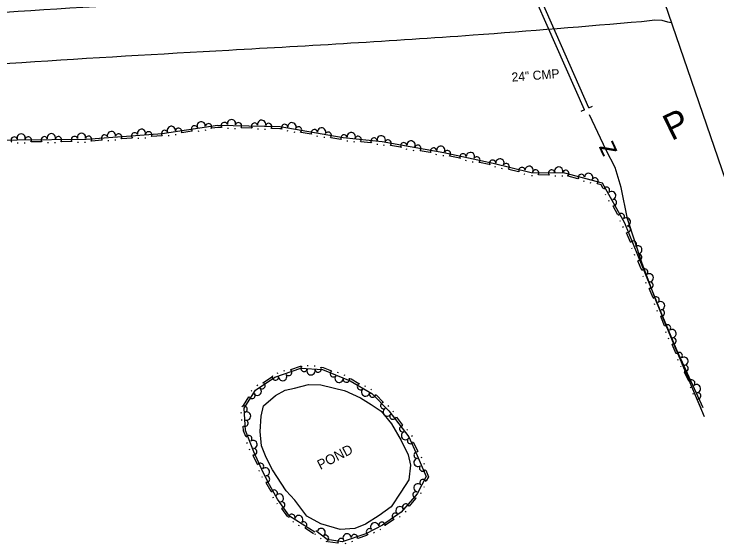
# Model space of a CAD drawing. Extents: x 2030130 to 2036320, y 723205 to 762423.
# Drawn here: x 2034679.9 to 2034966.6, y 760856.8 to 761073.1 of the extents above; entities that cross this region are included whole.
import ezdxf

# ---------------------------------------------------------------- set-up
doc = ezdxf.new("R2010")
doc.units = 0
for name, color, linetype in [('Draft_Station Labels Major', 7, 'Continuous'), ('Draft_Station Tics Major', 7, 'Continuous'), ('Draft_Station Tics Minor', 7, 'Continuous'), ('Old_Level_26', 7, 'Continuous'), ('Prop Alignment Horizontal', 7, 'Continuous'), ('Prop Alignment Vertical', 7, 'Continuous'), ('Prop Horizontal Alignment Ramp', 7, 'Continuous')]:
    doc.layers.add(name, color=color, linetype=linetype)

msp = doc.modelspace()

# ---------------------------------------------------------------- linework, layer by layer
at = {"layer": 'Draft_Station Labels Major'}
for points in [[(2034992.98, 761113.37), (2034965.16, 761096.91), (2034940.63, 761091.38), (2034996.55, 760928.45)], [(2034935.91, 761070.08), (2034941.31, 761070.71), (2034944.18, 761070.55), (2034946.42, 761069.9), (2034948.09, 761069.68)]]:
    msp.add_lwpolyline(points, dxfattribs=at)
for points in [[(2034092.04, 760960.15), (2034128.02, 760985.27), (2034167.72, 761010.14), (2034207.02, 761028.78), (2034238.75, 761041.08), (2034290.36, 761053.26), (2034339.84, 761057.27), (2034410.92, 761061), (2034496.35, 761063.49), (2034597.04, 761068.5), (2034676.22, 761073.92), (2034760.74, 761078.95), (2034860.07, 761085.08), (2034928.36, 761090.57)], [(2034112.77, 760944.64), (2034147.71, 760969.04), (2034185.56, 760992.74), (2034222.61, 761010.31), (2034251.75, 761021.61), (2034299.66, 761032.92), (2034346.78, 761036.74), (2034417.19, 761040.43), (2034502.59, 761042.92), (2034603.78, 761047.95), (2034683.1, 761053.38), (2034767.53, 761058.4), (2034867.13, 761064.56), (2034935.91, 761070.08)]]:
    msp.add_spline(points, degree=3, dxfattribs=at)
at = {"layer": 'Draft_Station Tics Major'}
for points in [[(2034960.97, 760912.39), (2034950.36, 760935.63), (2034944.18, 760950.57), (2034936.14, 760970.3), (2034929.05, 760987.78), (2034919.96, 761004.09), (2034904.59, 761008.13), (2034890.86, 761008.26), (2034875.3, 761012.14), (2034855.27, 761016.42), (2034830.08, 761020.88), (2034814.21, 761022.57), (2034788.46, 761027.1), (2034762.93, 761027.65), (2034740.36, 761024.2), (2034709.34, 761021.93), (2034681.11, 761021.64), (2034651.1, 761020.91)], [(2034752.43, 761025.22), (2034748.37, 761024.6)], [(2034755.33, 761025.25), (2034754.92, 761025.18)], [(2034758.17, 761025.68), (2034757.76, 761025.62)], [(2034764.46, 761026.8), (2034762.98, 761026.83), (2034760.54, 761026.46)], [(2034767.33, 761026.33), (2034766.92, 761026.34)], [(2034770.2, 761026.27), (2034769.79, 761026.27)], [(2034776.77, 761026.53), (2034772.67, 761026.62)], [(2034779.63, 761026.06), (2034779.22, 761026.07)], [(2034782.5, 761026), (2034782.09, 761026.01)], [(2034788.93, 761026.19), (2034788.37, 761026.28), (2034784.97, 761026.36)], [(2034791.69, 761025.29), (2034791.28, 761025.36)], [(2034794.51, 761024.79), (2034794.11, 761024.86)], [(2034801.05, 761024.05), (2034797.01, 761024.76)], [(2034715.66, 761021.57), (2034711.57, 761021.27)], [(2034718.55, 761021.37), (2034718.15, 761021.34)], [(2034721.41, 761021.58), (2034721.01, 761021.55)], [(2034727.93, 761022.47), (2034723.84, 761022.17)], [(2034730.82, 761022.27), (2034730.41, 761022.24)], [(2034733.69, 761022.48), (2034733.28, 761022.45)], [(2034740.2, 761023.37), (2034736.11, 761023.07)], [(2034743.16, 761023.38), (2034742.76, 761023.32)], [(2034746, 761023.82), (2034745.6, 761023.76)], [(2034803.81, 761023.15), (2034803.4, 761023.22)], [(2034806.63, 761022.65), (2034806.23, 761022.72)], [(2034813.17, 761021.92), (2034809.13, 761022.63)], [(2034681.59, 761020.41), (2034681.18, 761020.41)], [(2034684.46, 761020.44), (2034684.05, 761020.44)], [(2034691.02, 761020.92), (2034686.92, 761020.88)], [(2034693.89, 761020.54), (2034693.48, 761020.53)], [(2034696.76, 761020.57), (2034696.35, 761020.56)], [(2034703.32, 761021.04), (2034699.22, 761021)], [(2034706.2, 761020.66), (2034705.79, 761020.66)], [(2034709.07, 761020.69), (2034708.66, 761020.69)], [(2034816.02, 761021.14), (2034815.62, 761021.18)], [(2034818.88, 761020.84), (2034818.47, 761020.88)], [(2034825.45, 761020.55), (2034821.37, 761020.98)], [(2034828.26, 761019.84), (2034827.85, 761019.88)], [(2034831.02, 761019.47), (2034830.61, 761019.54)], [(2034837.55, 761018.72), (2034833.51, 761019.44)], [(2034840.3, 761017.82), (2034839.9, 761017.89)], [(2034843.13, 761017.32), (2034842.73, 761017.39)], [(2034849.66, 761016.58), (2034845.63, 761017.29)], [(2034852.42, 761015.67), (2034852.02, 761015.74)], [(2034855.2, 761015.17), (2034855.04, 761015.21), (2034854.84, 761015.24)], [(2034861.7, 761014.2), (2034857.69, 761015.06)], [(2034864.42, 761013.2), (2034864.02, 761013.29)], [(2034867.23, 761012.6), (2034866.83, 761012.69)], [(2034873.74, 761011.63), (2034869.73, 761012.49)], [(2034876.41, 761010.59), (2034876.01, 761010.69)], [(2034879.19, 761009.9), (2034878.79, 761010)], [(2034885.66, 761008.71), (2034881.68, 761009.7)], [(2034888.34, 761007.62), (2034887.94, 761007.72)], [(2034891.43, 761007.02), (2034891.02, 761007.02)], [(2034898, 761007.37), (2034893.9, 761007.41)], [(2034900.87, 761006.94), (2034900.46, 761006.94)], [(2034903.73, 761006.91), (2034903.32, 761006.91)], [(2034909.91, 761005.89), (2034905.94, 761006.93)], [(2034912.58, 761004.76), (2034912.18, 761004.86)], [(2034915.36, 761004.03), (2034914.96, 761004.13)], [(2034920.28, 761001.83), (2034919.41, 761003.38), (2034917.84, 761003.8)], [(2034921.32, 760999.12), (2034921.12, 760999.48)], [(2034922.72, 760996.62), (2034922.52, 760996.97)], [(2034926.27, 760991.08), (2034924.27, 760994.67)], [(2034927.31, 760988.38), (2034927.11, 760988.73)], [(2034928.48, 760985.93), (2034928.32, 760986.31)], [(2034931.32, 760980), (2034929.78, 760983.8)], [(2034932.02, 760977.19), (2034931.87, 760977.57)], [(2034933.1, 760974.53), (2034932.95, 760974.91)], [(2034935.95, 760968.6), (2034935.38, 760969.99), (2034934.41, 760972.4)], [(2034936.65, 760965.78), (2034936.5, 760966.16)], [(2034937.74, 760963.13), (2034937.58, 760963.51)], [(2034940.59, 760957.2), (2034939.04, 760961)], [(2034941.29, 760954.39), (2034941.14, 760954.77)], [(2034942.37, 760951.73), (2034942.22, 760952.11)], [(2034945.26, 760945.82), (2034943.69, 760949.61)], [(2034945.98, 760943.01), (2034945.82, 760943.39)], [(2034947.07, 760940.35), (2034946.92, 760940.73)], [(2034950, 760934.43), (2034949.61, 760935.3), (2034948.39, 760938.24)], [(2034799.51, 760929.61), (2034799.92, 760929.59)], [(2034802.38, 760929.47), (2034802.79, 760929.45)], [(2034950.82, 760931.65), (2034950.65, 760932.02)], [(2034802.54, 760861.66), (2034792.33, 760868.2), (2034787.43, 760875.08), (2034783.41, 760882.15), (2034781.02, 760887.22), (2034777.68, 760894.44), (2034774.34, 760903.14), (2034773.72, 760912.18), (2034778.38, 760919.58), (2034786.24, 760924.84), (2034796.87, 760928.5), (2034805.79, 760928.07), (2034817.07, 760923.41), (2034825.83, 760918.27), (2034832.8, 760911.12), (2034840.96, 760900.55), (2034844.4, 760892.87), (2034848.07, 760884.27), (2034844.31, 760877.31), (2034837.84, 760869.75), (2034830.16, 760864.51), (2034823.39, 760860.99), (2034813.74, 760857.71), (2034807.63, 760858.57), (2034802.98, 760862.14)], [(2034787.28, 760926.5), (2034787.67, 760926.64)], [(2034790, 760927.44), (2034790.39, 760927.57)], [(2034792.85, 760927.99), (2034796.75, 760929.33), (2034797.04, 760929.32)], [(2034805.23, 760928.92), (2034805.97, 760928.88), (2034809.34, 760927.49)], [(2034811.77, 760926.93), (2034812.15, 760926.77)], [(2034952.02, 760929.04), (2034951.85, 760929.41)], [(2034955.12, 760923.24), (2034953.41, 760926.97)], [(2034781.6, 760922.73), (2034785.01, 760925.01)], [(2034814.42, 760925.83), (2034814.8, 760925.68)], [(2034816.92, 760924.36), (2034817.43, 760924.15), (2034820.59, 760922.3)], [(2034778.99, 760921.47), (2034779.33, 760921.7)], [(2034822.92, 760921.4), (2034823.27, 760921.2)], [(2034955.94, 760920.46), (2034955.77, 760920.83)], [(2034776.64, 760919.13), (2034776.85, 760919.47)], [(2034825.39, 760919.95), (2034825.75, 760919.75)], [(2034957.13, 760917.85), (2034956.96, 760918.22)], [(2034773.48, 760913.36), (2034775.67, 760916.83)], [(2034827.56, 760917.67), (2034830.43, 760914.73)], [(2034960.23, 760912.05), (2034958.52, 760915.78)], [(2034832.44, 760913.25), (2034832.72, 760912.96)], [(2034772.62, 760910.1), (2034772.6, 760910.51)], [(2034834.44, 760911.01), (2034834.69, 760910.68)], [(2034772.82, 760907.24), (2034772.8, 760907.65)], [(2034835.87, 760908.48), (2034838.38, 760905.24)], [(2034774.42, 760900.63), (2034773.53, 760902.96), (2034773.4, 760904.81)], [(2034840.2, 760903.54), (2034840.45, 760903.22)], [(2034842.1, 760901.01), (2034842.27, 760900.64)], [(2034775.07, 760897.81), (2034774.92, 760898.19)], [(2034842.9, 760898.23), (2034844.58, 760894.49)], [(2034776.1, 760895.13), (2034775.95, 760895.51)], [(2034779.18, 760889.24), (2034777.46, 760892.96)], [(2034845.95, 760892.38), (2034846.11, 760892)], [(2034847.08, 760889.74), (2034847.24, 760889.36)], [(2034780.02, 760886.45), (2034779.9, 760886.7), (2034779.84, 760886.83)], [(2034847.83, 760886.94), (2034848.98, 760884.23), (2034848.05, 760882.52)], [(2034781.24, 760883.86), (2034781.07, 760884.23)], [(2034784.72, 760878.18), (2034782.69, 760881.76), (2034782.67, 760881.79)], [(2034847.25, 760880.16), (2034847.05, 760879.8)], [(2034785.78, 760875.48), (2034785.58, 760875.84)], [(2034843.73, 760875.38), (2034841.07, 760872.26)], [(2034845.88, 760877.63), (2034845.68, 760877.27)], [(2034787.41, 760872.98), (2034787.17, 760873.31)], [(2034791.55, 760867.87), (2034789.17, 760871.21)], [(2034839.78, 760870.13), (2034839.51, 760869.82)], [(2034834.84, 760866.71), (2034831.45, 760864.4)], [(2034837.44, 760867.99), (2034837.1, 760867.76)], [(2034793.93, 760865.71), (2034793.58, 760865.93)], [(2034796.35, 760864.16), (2034796, 760864.38)], [(2034802.09, 760860.97), (2034798.64, 760863.18)], [(2034802.96, 760860.6), (2034802.64, 760860.85)], [(2034826.89, 760861.42), (2034826.53, 760861.23)], [(2034829.44, 760862.74), (2034829.07, 760862.55)], [(2034805.24, 760858.86), (2034804.91, 760859.11)], [(2034817.98, 760857.85), (2034817.59, 760857.72)], [(2034824.15, 760860.46), (2034823.72, 760860.23), (2034820.18, 760859.03)], [(2034811.96, 760857.13), (2034807.9, 760857.71)], [(2034815.26, 760856.93), (2034814.88, 760856.8)]]:
    msp.add_lwpolyline(points, dxfattribs=at)
for centre, radius, start, end in [((2034768.6, 761028.35), 1.69, 344.7304, 192.8029), ((2034744.07, 761025.6), 1.69, 354.6605, 202.733), ((2034753.52, 761026.21), 1.3, 27.1317, 227.9282), ((2034756.23, 761027.46), 1.69, 354.6605, 202.733), ((2034759.2, 761027.08), 1.3, 329.4652, 170.2618), ((2034765.71, 761027.59), 1.3, 17.2016, 217.9982), ((2034771.45, 761027.47), 1.3, 319.5351, 160.3317), ((2034778.01, 761027.33), 1.3, 17.2016, 217.9982), ((2034780.9, 761028.09), 1.69, 344.7304, 192.8029), ((2034783.75, 761027.2), 1.3, 319.5351, 160.3317), ((2034790.29, 761026.78), 1.3, 8.4504, 209.247), ((2034793.26, 761027.09), 1.69, 335.9792, 184.0517), ((2034795.94, 761025.79), 1.3, 310.7839, 151.5805), ((2034682.8, 761022.48), 1.69, 346.5465, 194.619), ((2034695.1, 761022.6), 1.69, 346.5465, 194.619), ((2034707.41, 761022.73), 1.69, 346.5465, 194.619), ((2034719.63, 761023.5), 1.69, 350.156, 198.2284), ((2034722.55, 761022.89), 1.3, 324.9607, 165.7572), ((2034729.1, 761023.37), 1.3, 22.6271, 223.4237), ((2034731.9, 761024.4), 1.69, 350.156, 198.2284), ((2034734.82, 761023.79), 1.3, 324.9607, 165.7572), ((2034741.36, 761024.35), 1.3, 27.1317, 227.9282), ((2034747.03, 761025.22), 1.3, 329.4652, 170.2618), ((2034802.4, 761024.65), 1.3, 8.4504, 209.247), ((2034805.37, 761024.96), 1.69, 335.9792, 184.0517), ((2034808.06, 761023.65), 1.3, 310.7839, 151.5805), ((2034817.46, 761023.05), 1.69, 339.8954, 187.9679), ((2034679.94, 761021.61), 1.3, 19.8252, 220.6218), ((2034685.68, 761021.69), 1.3, 321.3513, 162.1478), ((2034692.24, 761021.75), 1.3, 19.0177, 219.8143), ((2034697.98, 761021.81), 1.3, 321.3513, 162.1478), ((2034704.54, 761021.88), 1.3, 19.0177, 219.8143), ((2034710.28, 761022), 1.3, 324.9607, 165.7572), ((2034716.83, 761022.48), 1.3, 22.6271, 223.4237), ((2034814.52, 761022.54), 1.3, 12.3666, 213.1632), ((2034820.23, 761021.93), 1.3, 314.7001, 155.4967), ((2034826.76, 761021.24), 1.3, 12.3666, 213.1632), ((2034829.7, 761021.75), 1.69, 339.8954, 187.9679), ((2034832.44, 761020.46), 1.3, 310.7187, 151.5152), ((2034841.87, 761019.63), 1.69, 335.914, 183.9864), ((2034838.9, 761019.32), 1.3, 8.3851, 209.1817), ((2034844.56, 761018.32), 1.3, 310.7187, 151.5152), ((2034851.02, 761017.17), 1.3, 8.3851, 209.1817), ((2034853.99, 761017.48), 1.69, 335.914, 183.9864), ((2034856.66, 761016.12), 1.3, 308.7072, 149.5038), ((2034863.08, 761014.75), 1.3, 6.3737, 207.1702), ((2034866.06, 761014.95), 1.69, 333.9025, 181.975), ((2034868.69, 761013.55), 1.3, 308.7072, 149.5038), ((2034875.11, 761012.18), 1.3, 6.3737, 207.1702), ((2034878.1, 761012.29), 1.69, 331.9531, 180.0256), ((2034880.68, 761010.8), 1.3, 306.7578, 147.5544), ((2034887.05, 761009.21), 1.3, 4.4243, 205.2209), ((2034890.03, 761009.31), 1.69, 331.9531, 180.0256), ((2034902.11, 761008.98), 1.69, 345.4572, 193.5297), ((2034892.67, 761008.24), 1.3, 320.2619, 161.0585), ((2034899.23, 761008.18), 1.3, 17.9284, 218.725), ((2034904.96, 761008.04), 1.3, 306.0156, 146.8122), ((2034911.31, 761006.37), 1.3, 3.6821, 204.4786), ((2034914.29, 761006.43), 1.69, 331.2109, 179.2833), ((2034916.86, 761004.9), 1.3, 306.0156, 146.8122), ((2034921.59, 761001.15), 1.3, 317.5793, 158.3758), ((2034923.71, 760999.05), 1.69, 285.1081, 133.1806), ((2034924.39, 760996.14), 1.3, 259.9128, 100.7094), ((2034927.59, 760990.41), 1.3, 317.5793, 158.3758), ((2034929.7, 760988.3), 1.69, 285.1081, 133.1806), ((2034930.08, 760985.25), 1.3, 252.8535, 93.65), ((2034932.55, 760979.17), 1.3, 310.5199, 151.3165), ((2034934.38, 760976.82), 1.69, 278.0488, 126.1212), ((2034934.7, 760973.85), 1.3, 252.8535, 93.65), ((2034937.17, 760967.77), 1.3, 310.5895, 151.3861), ((2034939.02, 760965.42), 1.69, 278.1183, 126.1908), ((2034939.34, 760962.45), 1.3, 252.923, 93.7196), ((2034941.81, 760956.37), 1.3, 310.5895, 151.3861), ((2034943.66, 760954.02), 1.69, 278.1183, 126.1908), ((2034943.98, 760951.06), 1.3, 252.923, 93.7196), ((2034946.49, 760944.99), 1.3, 310.9155, 151.7121), ((2034948.34, 760942.65), 1.69, 278.4443, 126.5168), ((2034948.68, 760939.69), 1.3, 253.249, 94.0456), ((2034951.26, 760933.66), 1.3, 312.9842, 153.7808), ((2034953.2, 760931.38), 1.69, 280.5131, 128.5855), ((2034953.65, 760928.43), 1.3, 255.3178, 96.1143), ((2034791.95, 760926.81), 1.3, 217.4275, 58.224), ((2034798.23, 760928.44), 1.3, 137.9918, 338.7884), ((2034801.05, 760927.48), 1.69, 163.1871, 11.2596), ((2034803.96, 760928.16), 1.3, 195.6583, 36.4549), ((2034810.16, 760926.26), 1.3, 118.3136, 319.1102), ((2034786.52, 760924.94), 1.3, 159.761, 0.5576), ((2034789.5, 760925.1), 1.69, 184.9563, 33.0288), ((2034812.5, 760924.41), 1.69, 143.5089, 351.5813), ((2034815.47, 760924.07), 1.3, 175.9801, 16.7766), ((2034956.37, 760922.46), 1.3, 312.9842, 153.7808), ((2034781.03, 760921.36), 1.3, 232.2407, 73.0373), ((2034821.23, 760920.97), 1.3, 110.3839, 311.1804), ((2034958.31, 760920.19), 1.69, 280.5131, 128.5855), ((2034777.02, 760917.43), 1.3, 198.5546, 39.3511), ((2034779.11, 760919.08), 1.69, 199.7695, 47.842), ((2034823.3, 760918.81), 1.69, 135.5791, 343.6516), ((2034826.12, 760917.97), 1.3, 152.6832, 353.4798), ((2034958.76, 760917.24), 1.3, 255.3178, 96.1143), ((2034773.74, 760911.82), 1.3, 292.3866, 133.1831), ((2034830.7, 760913.27), 1.3, 95.0167, 295.8133), ((2034774.76, 760909.02), 1.69, 259.9154, 107.9878), ((2034832.11, 760910.65), 1.69, 120.212, 328.2845), ((2034834.47, 760908.96), 1.3, 146.1158, 346.9123), ((2034774.14, 760906.1), 1.3, 234.7201, 75.5167), ((2034838.48, 760903.76), 1.3, 88.4493, 289.2459), ((2034775.63, 760899.78), 1.3, 309.4428, 150.2393), ((2034839.58, 760900.99), 1.69, 113.6446, 321.7171), ((2034777.42, 760897.39), 1.69, 276.9716, 125.0441), ((2034841.65, 760899.02), 1.3, 132.5761, 333.3727), ((2034777.69, 760894.42), 1.3, 255.5861, 96.3827), ((2034844.33, 760893.03), 1.3, 74.9096, 275.7062), ((2034780.44, 760888.46), 1.3, 313.2526, 154.0492), ((2034844.71, 760890.07), 1.69, 99.0693, 307.1418), ((2034782.4, 760886.21), 1.69, 281.2219, 129.2944), ((2034846.59, 760887.75), 1.3, 131.5405, 332.337), ((2034782.88, 760883.27), 1.3, 256.0266, 96.8232), ((2034844.66, 760879.69), 1.69, 47.558, 255.6305), ((2034846.75, 760881.83), 1.3, 22.3628, 223.1593), ((2034786.04, 760877.52), 1.3, 318.0357, 158.8323), ((2034843.91, 760876.85), 1.3, 67.8829, 268.6794), ((2034788.13, 760875.5), 1.69, 291.4089, 139.4814), ((2034789.13, 760872.69), 1.3, 266.2137, 107.0102), ((2034839.65, 760871.86), 1.3, 10.2164, 211.013), ((2034835.39, 760868.08), 1.3, 52.7714, 253.5679), ((2034837.3, 760870.38), 1.69, 20.3002, 228.3727), ((2034793.21, 760867.63), 1.3, 345.8148, 186.6114), ((2034796.07, 760866.77), 1.69, 313.3436, 161.4161), ((2034798.05, 760864.54), 1.3, 288.1483, 128.9449), ((2034827.03, 760863.81), 1.69, 13.4568, 221.5292), ((2034829.96, 760864.4), 1.3, 348.2615, 189.0581), ((2034805.19, 760861.48), 1.69, 308.4763, 156.5488), ((2034815.77, 760859.27), 1.69, 4.7077, 212.7802), ((2034818.75, 760859.41), 1.3, 339.5125, 180.309), ((2034824.87, 760861.75), 1.3, 45.928, 246.7245), ((2034806.96, 760859.08), 1.3, 283.2811, 124.0776), ((2034813.3, 760857.77), 1.3, 10.3953, 211.1919)]:
    msp.add_arc(centre, radius, start, end, dxfattribs=at)
at = {"layer": 'Draft_Station Tics Minor'}
for p, q in [((2034912.57, 761033.99), (2034911.07, 761033.33)), ((2034914.38, 761034.78), (2034915.88, 761035.44))]:
    msp.add_line(p, q, dxfattribs=at)
for points in [[(2034914.38, 761034.78), (2034879.78, 761113.29)], [(2034912.57, 761033.99), (2034877.98, 761112.49)]]:
    msp.add_lwpolyline(points, dxfattribs=at)
at = {"layer": 'Prop Alignment Horizontal'}
for points in [[(2034961.62, 760908.64), (2034953.53, 760927.76), (2034947.18, 760942.98), (2034941.68, 760956.37), (2034936.01, 760971.72), (2034930.15, 760989.46), (2034927.59, 761002.23), (2034925.07, 761010.41), (2034921.49, 761017.53), (2034914.71, 761031.95)], [(2034814.75, 760919.45), (2034821.23, 760916.45), (2034825.57, 760913.67), (2034829.72, 760911), (2034833.81, 760905.88), (2034837.81, 760898.96), (2034840.63, 760893.23), (2034841.59, 760888.97), (2034840.92, 760882.93), (2034837.75, 760877.98), (2034833.69, 760871.91), (2034828.88, 760868.4), (2034823.29, 760864.9), (2034818.86, 760863.09), (2034812.92, 760862.68), (2034805.09, 760865.05), (2034799.33, 760868.08), (2034794.43, 760874.6), (2034790.94, 760878.5), (2034785.34, 760887.03), (2034782.73, 760892.11), (2034780.9, 760896.83), (2034780.32, 760902.67), (2034780.73, 760908.89), (2034781.67, 760913.13), (2034786.5, 760917.37), (2034790.45, 760919.56), (2034794.34, 760920.45), (2034800.07, 760921.86), (2034805.05, 760921.72), (2034815.09, 760919.34)]]:
    msp.add_lwpolyline(points, dxfattribs=at)

# ---------------------------------------------------------------- texts
at = {"layer": 'Old_Level_26'}
msp.add_text('24" CMP', height=3.691, rotation=4.502, dxfattribs=at).set_placement((2034883.02, 761045.49))
at = {"layer": 'Prop Alignment Horizontal'}
msp.add_text('z', height=8.2, rotation=114.9213, dxfattribs=at).set_placement((2034926.22, 761016.98))
at = {"layer": 'Prop Alignment Vertical'}
msp.add_text('POND', height=4, rotation=27.3891, dxfattribs=at).set_placement((2034804.85, 760887))
at = {"layer": 'Prop Horizontal Alignment Ramp'}
msp.add_text('P', height=10.66, rotation=26.3279, dxfattribs=at).set_placement((2034948.13, 761021.22))

doc.saveas('drawing.dxf')
